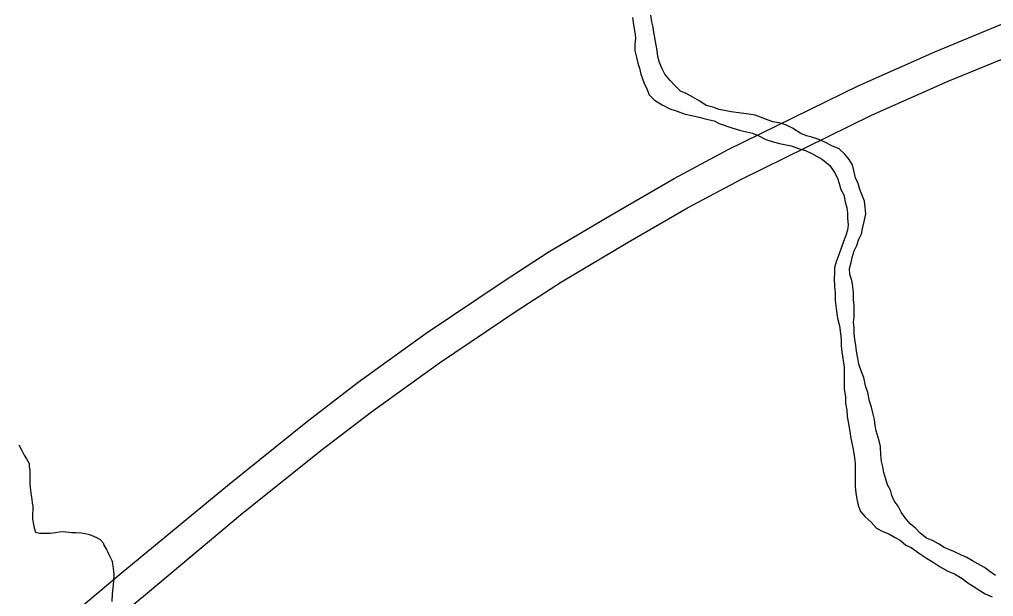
# Model space of a CAD drawing. Extents: x -59 to 82, y -3 to 49.
# Drawn here: x -49.598 to -48.973, y 45.296 to 45.667 of the extents above; entities that cross this region are included whole.
import ezdxf

# ---------------------------------------------------------------- set-up
doc = ezdxf.new("R2010")
doc.units = 0
doc.layers.add('GM_X_Interstate_Route', color=7, linetype='Continuous')
doc.layers.add('GM_X_Minor_River', color=7, linetype='Continuous')

msp = doc.modelspace()

# ---------------------------------------------------------------- linework, layer by layer
at = {"layer": 'GM_X_Interstate_Route'}
for p, q in [((-49.01055, 45.64614), (-48.96308, 45.66569)), ((-49.05974, 45.62432), (-49.01055, 45.64614)), ((-49.00202, 45.62723), (-48.95455, 45.64679)), ((-49.14316, 45.58325), (-49.05974, 45.62432)), ((-49.05121, 45.60541), (-49.00202, 45.62723)), ((-49.13463, 45.56435), (-49.05121, 45.60541)), ((-49.17782, 45.56476), (-49.14316, 45.58325)), ((-49.216, 45.54271), (-49.17782, 45.56476)), ((-49.16929, 45.54585), (-49.13463, 45.56435)), ((-49.25879, 45.51725), (-49.216, 45.54271)), ((-49.20747, 45.52381), (-49.16929, 45.54585)), ((-49.25026, 45.49835), (-49.20747, 45.52381)), ((-49.28716, 45.49884), (-49.25879, 45.51725)), ((-49.33712, 45.46519), (-49.28716, 45.49884)), ((-49.27863, 45.47994), (-49.25026, 45.49835)), ((-49.32859, 45.44628), (-49.27863, 45.47994)), ((-49.38073, 45.43368), (-49.33712, 45.46519)), ((-49.3722, 45.41478), (-49.32859, 45.44628)), ((-49.41342, 45.40872), (-49.38073, 45.43368)), ((-49.40489, 45.38982), (-49.3722, 45.41478)), ((-49.46479, 45.36742), (-49.41342, 45.40872)), ((-49.45626, 45.34851), (-49.40489, 45.38982)), ((-49.53293, 45.31104), (-49.46479, 45.36742)), ((-49.51483, 45.2995), (-49.45626, 45.34851)), ((-49.59825, 45.25642), (-49.53293, 45.31104)), ((-49.58972, 45.23752), (-49.51483, 45.2995))]:
    msp.add_line(p, q, dxfattribs=at)
at = {"layer": 'GM_X_Minor_River'}
for p, q in [((-49.20472, 45.66807), (-49.20395, 45.66352)), ((-49.19222, 45.66544), (-49.19299, 45.6696)), ((-49.20395, 45.66352), (-49.20319, 45.65859)), ((-49.19146, 45.66203), (-49.19222, 45.66544)), ((-49.19107, 45.65861), (-49.19146, 45.66203)), ((-49.20319, 45.65859), (-49.2028, 45.65518)), ((-49.2028, 45.65518), (-49.20317, 45.65063)), ((-49.18954, 45.65028), (-49.19107, 45.65861)), ((-49.20317, 45.65063), (-49.20316, 45.64684)), ((-49.18878, 45.64687), (-49.18954, 45.65028)), ((-49.20316, 45.64684), (-49.20202, 45.64268)), ((-49.20202, 45.64268), (-49.20125, 45.63888)), ((-49.18839, 45.64308), (-49.18878, 45.64687)), ((-49.18725, 45.63929), (-49.18839, 45.64308)), ((-49.20125, 45.63888), (-49.20011, 45.63548)), ((-49.20011, 45.63548), (-49.19935, 45.63169)), ((-49.18572, 45.63512), (-49.18725, 45.63929)), ((-49.18382, 45.63171), (-49.18572, 45.63512)), ((-49.19935, 45.63169), (-49.19744, 45.62638)), ((-49.18079, 45.62792), (-49.18382, 45.63171)), ((-49.19744, 45.62638), (-49.19554, 45.62221)), ((-49.17737, 45.62414), (-49.18079, 45.62792)), ((-49.17396, 45.62073), (-49.17737, 45.62414)), ((-49.19554, 45.62221), (-49.19402, 45.61843)), ((-49.19402, 45.61843), (-49.1906, 45.61502)), ((-49.17017, 45.61922), (-49.17396, 45.62073)), ((-49.166, 45.61695), (-49.17017, 45.61922)), ((-49.16145, 45.61431), (-49.166, 45.61695)), ((-49.1906, 45.61502), (-49.18567, 45.61199)), ((-49.18567, 45.61199), (-49.18075, 45.60935)), ((-49.15728, 45.61166), (-49.16145, 45.61431)), ((-49.15311, 45.61053), (-49.15728, 45.61166)), ((-49.14895, 45.60902), (-49.15311, 45.61053)), ((-49.18075, 45.60935), (-49.17658, 45.60822)), ((-49.17658, 45.60822), (-49.1709, 45.60595)), ((-49.1709, 45.60595), (-49.16673, 45.6052)), ((-49.16673, 45.6052), (-49.16181, 45.60407)), ((-49.16181, 45.60407), (-49.15802, 45.60294)), ((-49.14554, 45.60827), (-49.14895, 45.60902)), ((-49.14137, 45.60752), (-49.14554, 45.60827)), ((-49.13001, 45.60602), (-49.14137, 45.60752)), ((-49.12585, 45.60527), (-49.13001, 45.60602)), ((-49.12244, 45.60413), (-49.12585, 45.60527)), ((-49.11865, 45.60262), (-49.12244, 45.60413)), ((-49.15802, 45.60294), (-49.15234, 45.60181)), ((-49.15234, 45.60181), (-49.14893, 45.59992)), ((-49.14893, 45.59992), (-49.14097, 45.59728)), ((-49.11448, 45.60111), (-49.11865, 45.60262)), ((-49.11069, 45.60036), (-49.11448, 45.60111)), ((-49.10615, 45.59923), (-49.11069, 45.60036)), ((-49.10198, 45.59696), (-49.10615, 45.59923)), ((-49.14097, 45.59728), (-49.13605, 45.59577)), ((-49.13605, 45.59577), (-49.1315, 45.59464)), ((-49.1315, 45.59464), (-49.12772, 45.59389)), ((-49.12772, 45.59389), (-49.12354, 45.592)), ((-49.12354, 45.592), (-49.119, 45.58974)), ((-49.09667, 45.59356), (-49.10198, 45.59696)), ((-49.09288, 45.59205), (-49.09667, 45.59356)), ((-49.08947, 45.5913), (-49.09288, 45.59205)), ((-49.119, 45.58974), (-49.11445, 45.58822)), ((-49.11445, 45.58822), (-49.11029, 45.58709)), ((-49.11029, 45.58709), (-49.10271, 45.58559)), ((-49.10271, 45.58559), (-49.09741, 45.5837)), ((-49.08493, 45.58979), (-49.08947, 45.5913)), ((-49.08076, 45.5879), (-49.08493, 45.58979)), ((-49.07659, 45.58563), (-49.08076, 45.5879)), ((-49.07204, 45.58374), (-49.07659, 45.58563)), ((-49.09741, 45.5837), (-49.09362, 45.58257)), ((-49.09362, 45.58257), (-49.08945, 45.58068)), ((-49.08945, 45.58068), (-49.08263, 45.5769)), ((-49.06825, 45.58034), (-49.07204, 45.58374)), ((-49.06559, 45.57693), (-49.06825, 45.58034)), ((-49.08263, 45.5769), (-49.07808, 45.57312)), ((-49.07808, 45.57312), (-49.07504, 45.56858)), ((-49.06332, 45.57352), (-49.06559, 45.57693)), ((-49.06255, 45.56973), (-49.06332, 45.57352)), ((-49.07504, 45.56858), (-49.07314, 45.56479)), ((-49.0614, 45.56519), (-49.06255, 45.56973)), ((-49.07314, 45.56479), (-49.072, 45.56138)), ((-49.072, 45.56138), (-49.07085, 45.55759)), ((-49.05988, 45.5614), (-49.0614, 45.56519)), ((-49.05874, 45.55761), (-49.05988, 45.5614)), ((-49.07085, 45.55759), (-49.06895, 45.55418)), ((-49.06895, 45.55418), (-49.06818, 45.54963)), ((-49.05569, 45.55003), (-49.05874, 45.55761)), ((-49.06818, 45.54963), (-49.06704, 45.54584)), ((-49.05531, 45.54624), (-49.05569, 45.55003)), ((-49.06704, 45.54584), (-49.06666, 45.54243)), ((-49.06666, 45.54243), (-49.06665, 45.53902)), ((-49.05567, 45.5379), (-49.05492, 45.54207)), ((-49.05492, 45.54207), (-49.05531, 45.54624)), ((-49.06665, 45.53902), (-49.06626, 45.53485)), ((-49.05679, 45.53335), (-49.05567, 45.5379)), ((-49.06663, 45.53144), (-49.06776, 45.52802)), ((-49.06626, 45.53485), (-49.06663, 45.53144)), ((-49.05943, 45.52576), (-49.05754, 45.52918)), ((-49.05754, 45.52918), (-49.05679, 45.53335)), ((-49.06927, 45.52423), (-49.0704, 45.52044)), ((-49.06776, 45.52802), (-49.06927, 45.52423)), ((-49.06056, 45.52159), (-49.05943, 45.52576)), ((-49.0719, 45.51627), (-49.07378, 45.51171)), ((-49.0704, 45.52044), (-49.0719, 45.51627)), ((-49.06357, 45.514), (-49.06244, 45.51818)), ((-49.06244, 45.51818), (-49.06056, 45.52159)), ((-49.07378, 45.51171), (-49.07491, 45.50754)), ((-49.06544, 45.5068), (-49.06432, 45.51059)), ((-49.06432, 45.51059), (-49.06357, 45.514)), ((-49.0749, 45.50413), (-49.07527, 45.50034)), ((-49.07491, 45.50754), (-49.0749, 45.50413)), ((-49.06506, 45.50301), (-49.06544, 45.5068)), ((-49.07527, 45.50034), (-49.07489, 45.49541)), ((-49.06392, 45.49922), (-49.06506, 45.50301)), ((-49.06315, 45.49543), (-49.06392, 45.49922)), ((-49.07489, 45.49541), (-49.0745, 45.49124)), ((-49.06276, 45.49088), (-49.06315, 45.49543)), ((-49.0745, 45.49124), (-49.07449, 45.48631)), ((-49.07449, 45.48631), (-49.07372, 45.47949)), ((-49.06275, 45.48709), (-49.06276, 45.49088)), ((-49.06237, 45.48254), (-49.06275, 45.48709)), ((-49.07372, 45.47949), (-49.07295, 45.47494)), ((-49.06235, 45.47572), (-49.06237, 45.48254)), ((-49.07295, 45.47494), (-49.0718, 45.47002)), ((-49.06272, 45.47231), (-49.06235, 45.47572)), ((-49.0718, 45.47002), (-49.07104, 45.46509)), ((-49.06234, 45.46852), (-49.06272, 45.47231)), ((-49.06233, 45.4651), (-49.06234, 45.46852)), ((-49.07104, 45.46509), (-49.07065, 45.46092)), ((-49.07065, 45.46092), (-49.07064, 45.45713)), ((-49.06194, 45.46131), (-49.06233, 45.4651)), ((-49.06118, 45.45752), (-49.06194, 45.46131)), ((-49.07064, 45.45713), (-49.07025, 45.45334)), ((-49.06079, 45.45373), (-49.06118, 45.45752)), ((-49.06002, 45.44918), (-49.06079, 45.45373)), ((-49.07025, 45.45334), (-49.06872, 45.44348)), ((-49.05926, 45.4454), (-49.06002, 45.44918)), ((-49.06872, 45.44348), (-49.06869, 45.42946)), ((-49.05773, 45.44047), (-49.05926, 45.4454)), ((-49.05621, 45.43668), (-49.05773, 45.44047)), ((-49.05507, 45.43138), (-49.05621, 45.43668)), ((-49.06869, 45.42946), (-49.06792, 45.42415)), ((-49.05354, 45.42721), (-49.05507, 45.43138)), ((-49.06792, 45.42415), (-49.06791, 45.42036)), ((-49.0524, 45.42152), (-49.05354, 45.42721)), ((-49.06791, 45.42036), (-49.06715, 45.41581)), ((-49.05125, 45.41773), (-49.0524, 45.42152)), ((-49.05011, 45.41319), (-49.05125, 45.41773)), ((-49.06715, 45.41581), (-49.06676, 45.41164)), ((-49.06676, 45.41164), (-49.06599, 45.40709)), ((-49.04934, 45.40977), (-49.05011, 45.41319)), ((-49.06599, 45.40709), (-49.06522, 45.40217)), ((-49.04895, 45.40598), (-49.04934, 45.40977)), ((-49.04819, 45.40257), (-49.04895, 45.40598)), ((-49.06522, 45.40217), (-49.06446, 45.39762)), ((-49.06446, 45.39762), (-49.06369, 45.39383)), ((-49.04628, 45.39613), (-49.04819, 45.40257)), ((-49.5987, 45.39359), (-49.59677, 45.3898)), ((-49.06369, 45.39383), (-49.06293, 45.39042)), ((-49.04552, 45.39234), (-49.04628, 45.39613)), ((-49.04513, 45.38703), (-49.04552, 45.39234)), ((-49.59677, 45.3898), (-49.59522, 45.38677)), ((-49.59522, 45.38677), (-49.59368, 45.3845)), ((-49.06293, 45.39042), (-49.06216, 45.38511)), ((-49.06216, 45.38511), (-49.06177, 45.3817)), ((-49.04474, 45.38287), (-49.04513, 45.38703)), ((-49.59368, 45.3845), (-49.59214, 45.38147)), ((-49.59214, 45.38147), (-49.59213, 45.37957)), ((-49.59213, 45.37957), (-49.59173, 45.37729)), ((-49.06177, 45.3817), (-49.06174, 45.36654)), ((-49.04398, 45.37945), (-49.04474, 45.38287)), ((-49.04321, 45.37567), (-49.04398, 45.37945)), ((-49.59173, 45.37729), (-49.59171, 45.37463)), ((-49.59171, 45.37463), (-49.59168, 45.37159)), ((-49.04207, 45.3715), (-49.04321, 45.37567)), ((-49.59168, 45.37159), (-49.59165, 45.36817)), ((-49.59165, 45.36817), (-49.59124, 45.36438)), ((-49.06174, 45.36654), (-49.06136, 45.36275)), ((-49.04092, 45.36771), (-49.04207, 45.3715)), ((-49.03902, 45.3643), (-49.04092, 45.36771)), ((-49.59124, 45.36438), (-49.59084, 45.36096)), ((-49.59084, 45.36096), (-49.59044, 45.35868)), ((-49.06136, 45.36275), (-49.06059, 45.35858)), ((-49.03826, 45.36089), (-49.03902, 45.3643)), ((-49.03674, 45.35748), (-49.03826, 45.36089)), ((-49.59044, 45.35868), (-49.59004, 45.35602)), ((-49.59004, 45.35602), (-49.58964, 45.35413)), ((-49.58964, 45.35413), (-49.58963, 45.35223)), ((-49.06059, 45.35858), (-49.05983, 45.35479)), ((-49.05983, 45.35479), (-49.0583, 45.35062)), ((-49.03408, 45.35407), (-49.03674, 45.35748)), ((-49.03218, 45.35028), (-49.03408, 45.35407)), ((-49.58963, 45.35223), (-49.58998, 45.3488)), ((-49.58998, 45.3488), (-49.58995, 45.34576)), ((-49.0583, 45.35062), (-49.05526, 45.34721)), ((-49.02952, 45.3465), (-49.03218, 45.35028)), ((-49.58995, 45.34576), (-49.58917, 45.34235)), ((-49.58917, 45.34235), (-49.58877, 45.34007)), ((-49.05526, 45.34721), (-49.05147, 45.34381)), ((-49.05147, 45.34381), (-49.04806, 45.34002)), ((-49.02649, 45.34271), (-49.02952, 45.3465)), ((-49.02307, 45.34006), (-49.02649, 45.34271)), ((-49.58877, 45.34007), (-49.58799, 45.33742)), ((-49.58799, 45.33742), (-49.58532, 45.33667)), ((-49.58532, 45.33667), (-49.57849, 45.33672)), ((-49.57849, 45.33672), (-49.57508, 45.33712)), ((-49.57508, 45.33712), (-49.5728, 45.33752)), ((-49.5728, 45.33752), (-49.57015, 45.33792)), ((-49.57015, 45.33792), (-49.56482, 45.3372)), ((-49.56482, 45.3372), (-49.56216, 45.33721)), ((-49.56216, 45.33721), (-49.55836, 45.33686)), ((-49.55836, 45.33686), (-49.55608, 45.3365)), ((-49.55608, 45.3365), (-49.55418, 45.33613)), ((-49.55418, 45.33613), (-49.55228, 45.33538)), ((-49.55228, 45.33538), (-49.54885, 45.33389)), ((-49.04806, 45.34002), (-49.04389, 45.33775)), ((-49.04389, 45.33775), (-49.0401, 45.33624)), ((-49.0401, 45.33624), (-49.03593, 45.33398)), ((-49.02004, 45.33665), (-49.02307, 45.34006)), ((-49.01587, 45.33363), (-49.02004, 45.33665)), ((-49.54885, 45.33389), (-49.54656, 45.33276)), ((-49.54656, 45.33276), (-49.54464, 45.3305)), ((-49.54464, 45.3305), (-49.54387, 45.3286)), ((-49.03593, 45.33398), (-49.03252, 45.33209)), ((-49.03252, 45.33209), (-49.02911, 45.32906)), ((-49.02911, 45.32906), (-49.0257, 45.32755)), ((-49.0117, 45.33174), (-49.01587, 45.33363)), ((-49.00829, 45.32985), (-49.0117, 45.33174)), ((-49.0045, 45.32758), (-49.00829, 45.32985)), ((-49.54387, 45.3286), (-49.54233, 45.32633)), ((-49.54233, 45.32633), (-49.54155, 45.32444)), ((-49.54155, 45.32444), (-49.5404, 45.32217)), ((-49.0257, 45.32755), (-49.02039, 45.32376)), ((-49.02039, 45.32376), (-49.01584, 45.32074)), ((-48.99843, 45.32494), (-49.0045, 45.32758)), ((-48.99351, 45.32267), (-48.99843, 45.32494)), ((-48.9901, 45.32116), (-48.99351, 45.32267)), ((-49.5404, 45.32217), (-49.53885, 45.31876)), ((-49.53885, 45.31876), (-49.53846, 45.31686)), ((-49.53846, 45.31686), (-49.53805, 45.3142)), ((-49.01584, 45.32074), (-49.01167, 45.31809)), ((-49.01167, 45.31809), (-49.00712, 45.31507)), ((-48.98631, 45.31889), (-48.9901, 45.32116)), ((-48.9829, 45.317), (-48.98631, 45.31889)), ((-48.97873, 45.31473), (-48.9829, 45.317)), ((-49.53805, 45.3142), (-49.53764, 45.3104)), ((-49.53764, 45.3104), (-49.53799, 45.30584)), ((-49.00712, 45.31507), (-49.00219, 45.31242)), ((-49.00219, 45.31242), (-48.99802, 45.31053)), ((-48.99802, 45.31053), (-48.9931, 45.30751)), ((-48.97532, 45.31209), (-48.97873, 45.31473)), ((-48.97152, 45.30944), (-48.97532, 45.31209)), ((-49.53799, 45.30584), (-49.53833, 45.30166)), ((-48.9931, 45.30751), (-48.98931, 45.30486)), ((-48.98931, 45.30486), (-48.98589, 45.30259)), ((-49.53868, 45.29785), (-49.53902, 45.29291)), ((-49.53833, 45.30166), (-49.53868, 45.29785)), ((-48.98589, 45.30259), (-48.98172, 45.29994)), ((-48.98172, 45.29994), (-48.97831, 45.29767)), ((-48.97831, 45.29767), (-48.97376, 45.29578))]:
    msp.add_line(p, q, dxfattribs=at)

doc.saveas('drawing.dxf')
